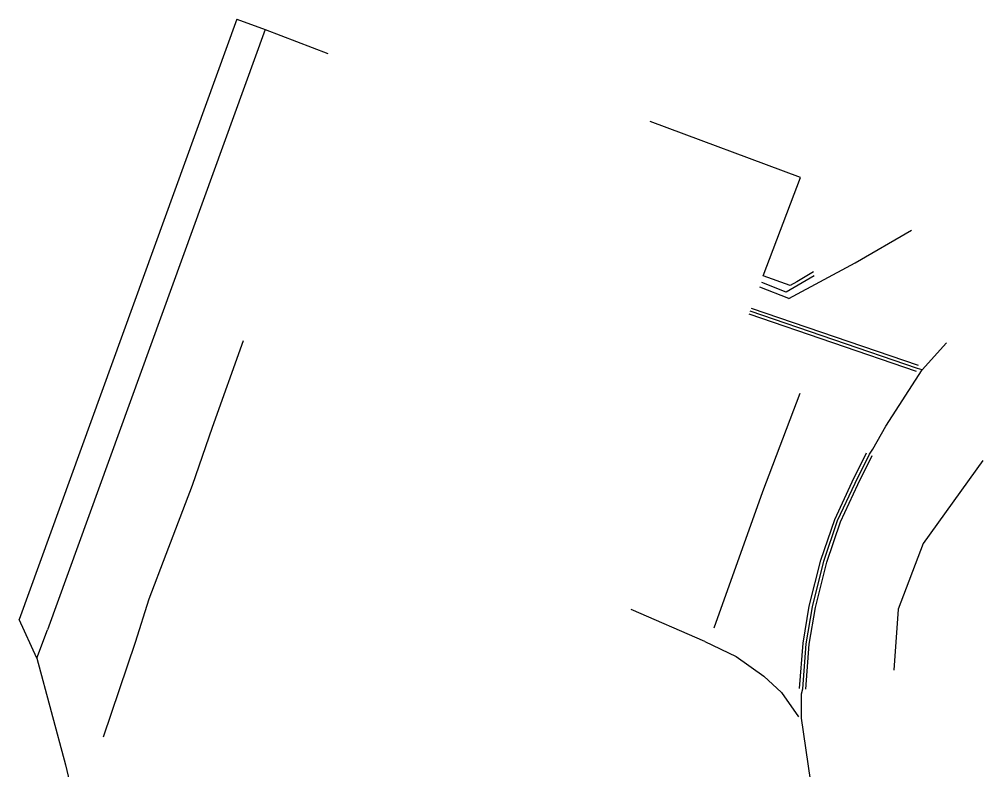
# Model space of a CAD drawing. Extents: x 1762120 to 1766775, y 709485 to 712965.
# Drawn here: x 1764100.6 to 1764228.1, y 711753.4 to 711852.7 of the extents above; entities that cross this region are included whole.
import ezdxf

# ---------------------------------------------------------------- set-up
doc = ezdxf.new("R2010")
doc.units = 0
doc.layers.add('PH Exist DTM Breakline', color=7, linetype='Continuous')

msp = doc.modelspace()

# ---------------------------------------------------------------- linework, layer by layer
at = {"layer": 'PH Exist DTM Breakline'}
for p, q in [((1764129.37, 711852.68), (1764100.56, 711773.25)), ((1764133.13, 711851.31), (1764104.32, 711771.88)), ((1764202.42, 711815.72), (1764198.59, 711817.21)), ((1764219.33, 711806.08), (1764197.17, 711813.65)), ((1764219.47, 711806.48), (1764197.32, 711814.04)), ((1764219.6, 711806.87), (1764197.48, 711814.42)), ((1764220.07, 711806.28), (1764219.47, 711806.48)), ((1764213.09, 711795.14), (1764213.55, 711795.78)), ((1764191.32, 711770.34), (1764181.58, 711774.6)), ((1764102.91, 711768.12), (1764100.56, 711773.25)), ((1764102.91, 711768.12), (1764106.69, 711754.05)), ((1764204.12, 711763.41), (1764204.27, 711764.08)), ((1764106.69, 711754.05), (1764115.64, 711714.75))]:
    msp.add_line(p, q, dxfattribs=at)
for points in [[(1764129.37, 711852.68), (1764133.13, 711851.31), (1764141.39, 711848.14)], [(1764199.04, 711818.75), (1764203.99, 711831.72), (1764184.09, 711839.17)], [(1764202.42, 711815.72), (1764211.19, 711820.45), (1764218.69, 711824.79)], [(1764205.79, 711818.73), (1764202.08, 711816.59), (1764198.85, 711817.85)], [(1764205.69, 711819.25), (1764203.51, 711817.94), (1764202.62, 711817.47), (1764199.04, 711818.75)], [(1764130.19, 711810.11), (1764126.1, 711798.65), (1764123.47, 711790.97), (1764119.98, 711781.86), (1764117.73, 711775.94), (1764115.92, 711770.2), (1764111.66, 711757.71)], [(1764220.07, 711806.28), (1764223.3, 711809.86)], [(1764213.55, 711795.78), (1764215.27, 711798.85), (1764220.07, 711806.28)], [(1764203.88, 711803.14), (1764198.96, 711790.14), (1764192.51, 711772.12)], [(1764203.85, 711764.11), (1764204.31, 711770.11), (1764205.14, 711775.03), (1764206.67, 711781.1), (1764208.5, 711786.51), (1764210.82, 711791.47), (1764212.72, 711795.33)], [(1764204.27, 711764.08), (1764204.73, 711770.06), (1764205.55, 711774.94), (1764207.07, 711780.98), (1764208.89, 711786.36), (1764211.2, 711791.29), (1764213.09, 711795.14)], [(1764204.68, 711764.05), (1764205.14, 711770.01), (1764205.96, 711774.86), (1764207.47, 711780.86), (1764209.28, 711786.2), (1764211.58, 711791.11), (1764213.47, 711794.96)], [(1764228.1, 711794.31), (1764220.22, 711783.3), (1764216.9, 711774.63), (1764216.31, 711766.54)], [(1764102.91, 711768.12), (1764104.32, 711771.88)], [(1764191.32, 711770.34), (1764195.46, 711768.36), (1764199.13, 711765.74), (1764201.46, 711763.62), (1764203.69, 711760.37)], [(1764208.44, 711739.72), (1764206.86, 711741.35), (1764205.9, 711748.08), (1764205.28, 711752.05), (1764204.1, 711760.19), (1764204.12, 711763.41)]]:
    msp.add_lwpolyline(points, dxfattribs=at)

doc.saveas('drawing.dxf')
